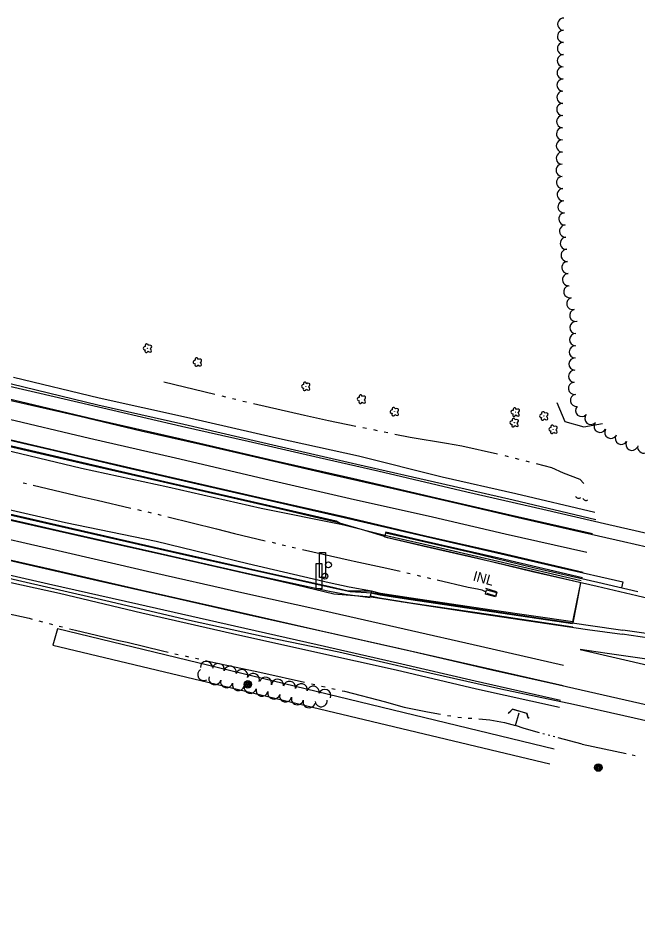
# Model space of a CAD drawing. Extents: x 588843 to 2552415, y 180129 to 269402.
# Drawn here: x 598224 to 598595, y 183762 to 184305 of the extents above; entities that cross this region are included whole.
import ezdxf

# ---------------------------------------------------------------- set-up
doc = ezdxf.new("R2010")
doc.units = 0
for name, color, linetype in [('Default', 7, 'Continuous'), ('E_DRN', 7, 'Continuous'), ('E_DRN_Text', 7, 'Continuous'), ('E_LAND_BrushLine', 7, 'Continuous'), ('E_LAND_TreeLine_P', 7, 'Continuous'), ('E_LAND_Vegetation', 7, 'Continuous'), ('E_MISCPROP', 7, 'Continuous'), ('E_RDWY', 7, 'Continuous'), ('E_RDWY_AsphConc', 7, 'Continuous'), ('E_RDWY_C_and_G', 7, 'Continuous'), ('E_RDWY_Gravel', 7, 'Continuous'), ('E_RDWY_PavtEdge', 7, 'Continuous'), ('E_SGN', 7, 'Continuous'), ('E_STRUCT', 7, 'Continuous'), ('E_WAL', 7, 'Continuous'), ('E_WTR_P', 7, 'Continuous')]:
    doc.layers.add(name, color=color, linetype=linetype)

# ---------------------------------------------------------------- blocks, each defined once
blk = doc.blocks.new('BUSH_1')
at = {"layer": 'Default'}
blk.add_circle((0, 0), 0.0916, dxfattribs=at)
for centre, major_axis, ratio in [((-2.8, 0.1), (2.47, -0.06), 0.832022), ((-0.8, 2.7), (0.68, -2.49), 0.782863), ((2.1, 1.4), (-2.64, -1.46), 0.691916), ((-1.2, -2.6), (0.9, 2.43), 0.716896), ((1.9, -1.9), (-2.51, 2.29), 0.560249)]:
    blk.add_ellipse(centre, major_axis=major_axis, ratio=ratio, start_param=1.570796, end_param=4.712389, dxfattribs=at)
blk = doc.blocks.new('SGN_1')
at = {"layer": 'Default'}
blk.add_lwpolyline([(-3.5, -15), (-10.5, -15), (-10.5, 15), (-3.5, 15)], close=True, dxfattribs=at)
blk.add_circle((0, 0), 3.5, dxfattribs=at)
blk = doc.blocks.new('POLE_3')
at = {"layer": 'E_MISCPROP'}
for radius in [14.6, 11, 7.32, 3.66]:
    blk.add_circle((0, 0), radius, dxfattribs=at)
blk = doc.blocks.new('INLT_18_1')
at = {"layer": 'E_DRN_Text'}
blk.add_text('INL', height=39.37, dxfattribs=at).set_placement((-36.2, -19.7))
blk = doc.blocks.new('CULV2_4')
at = {"layer": 'E_DRN'}
blk.add_arc((65, 48), 80.7, 216.8699, 323.1301, dxfattribs=at)

msp = doc.modelspace()

# ---------------------------------------------------------------- linework, layer by layer
at = {"layer": 'E_DRN'}
msp.add_lwpolyline([(598504.45, 183962.56), (598510.52, 183960.97), (598509.86, 183958.4), (598503.78, 183959.99)], close=True, dxfattribs=at)
at = {"layer": 'E_LAND_BrushLine'}
for points in [[(598546.44, 184074.66), (598551.31, 184063.41), (598562.72, 184060.2), (598573.91, 184062.17)], [(598544.95, 183866.97), (598247.46, 183939.14), (598244.69, 183929.37)], [(598244.69, 183929.37), (598542.25, 183858.26)]]:
    msp.add_lwpolyline(points, dxfattribs=at)
at = {"layer": 'E_LAND_TreeLine_P'}
for centre, radius, start, end in [((598550.64, 184301.4), 3.65, 89.3997, 269.3997), ((598550.56, 184294.11), 3.65, 89.3997, 269.3997), ((598550.48, 184286.81), 3.65, 89.3997, 269.3997), ((598550.41, 184279.52), 3.65, 89.3997, 269.3997), ((598550.33, 184272.22), 3.65, 89.3997, 269.3997), ((598550.25, 184264.93), 3.65, 89.3997, 269.3997), ((598550.18, 184257.63), 3.65, 89.3997, 269.3997), ((598550.1, 184250.34), 3.65, 89.3997, 269.3997), ((598550.02, 184243.05), 3.65, 89.3997, 269.3997), ((598549.95, 184235.75), 3.65, 89.3997, 269.3997), ((598549.87, 184228.46), 3.65, 89.3997, 269.3997), ((598549.79, 184221.16), 3.65, 89.3997, 269.3997), ((598549.72, 184213.87), 3.65, 89.3997, 269.3997), ((598549.95, 184206.58), 3.65, 93.5803, 273.5803), ((598550.4, 184199.3), 3.65, 93.5803, 273.5803), ((598550.86, 184192.02), 3.65, 93.5803, 273.5803), ((598551.31, 184184.74), 3.65, 93.5803, 273.5803), ((598551.77, 184177.46), 3.65, 93.5803, 273.5803), ((598552.22, 184170.18), 3.65, 93.5803, 273.5803), ((598552.68, 184162.9), 3.65, 93.5803, 273.5803), ((598553.13, 184155.62), 3.65, 93.5803, 273.5803), ((598553.59, 184148.34), 3.65, 93.5803, 273.5803), ((598554.32, 184141.1), 3.65, 103.9651, 283.9651), ((598556.08, 184134.02), 3.65, 103.9651, 283.9651), ((598557.84, 184126.94), 3.65, 103.9651, 283.9651), ((598557.97, 184119.69), 3.65, 88.4235, 268.4235), ((598557.77, 184112.4), 3.65, 88.4235, 268.4235), ((598557.57, 184105.1), 3.65, 88.4235, 268.4235), ((598557.37, 184097.81), 3.65, 88.4235, 268.4235), ((598557.17, 184090.52), 3.65, 88.4235, 268.4235), ((598557.05, 184083.23), 3.65, 99.1624, 279.1624), ((598558.22, 184076.03), 3.65, 99.1624, 279.1624), ((598561.37, 184069.94), 3.65, 139.0411, 319.0411), ((598566.88, 184065.16), 3.65, 139.0411, 319.0411), ((598572.48, 184060.5), 3.65, 150.351, 330.351), ((598578.82, 184056.89), 3.65, 150.351, 330.351), ((598585.16, 184053.28), 3.65, 150.351, 330.351), ((598591.5, 184049.68), 3.65, 150.351, 330.351), ((598598.57, 184048.09), 3.65, 169.7018, 349.7018), ((598336.65, 183916.02), 3.63, 1.7413, 181.7413), ((598343.78, 183914.73), 3.63, 348.2527, 168.2527), ((598335.05, 183911.75), 3.63, 121.6778, 301.6778), ((598350.9, 183913.25), 3.63, 348.2527, 168.2527), ((598357.84, 183911.11), 3.63, 341.5945, 161.5945), ((598341.71, 183909.35), 3.63, 164.3872, 344.3872), ((598348.74, 183907.49), 3.63, 166.4793, 346.4793), ((598364.74, 183908.82), 3.63, 341.5945, 161.5945), ((598372.08, 183906.58), 3.63, 344.3872, 164.3872), ((598379.23, 183905.4), 3.63, 355.2728, 175.2728), ((598386.37, 183904.11), 3.63, 348.6063, 168.6063), ((598355.81, 183905.79), 3.63, 166.4793, 346.4793), ((598362.88, 183904.09), 3.63, 166.4793, 346.4793), ((598369.95, 183902.39), 3.63, 166.4793, 346.4793), ((598393.5, 183902.67), 3.63, 348.6063, 168.6063), ((598400.63, 183901.24), 3.63, 348.6063, 168.6063), ((598407.58, 183899.23), 3.63, 336.7926, 156.7926), ((598377.02, 183900.69), 3.63, 166.4793, 346.4793), ((598384.08, 183898.99), 3.63, 166.4793, 346.4793), ((598391.15, 183897.27), 3.63, 165.6326, 345.6326), ((598405.4, 183896.11), 3.63, 186.4551, 6.4551), ((598398.19, 183895.46), 3.63, 165.6326, 345.6326)]:
    msp.add_arc(centre, radius, start, end, dxfattribs=at)
at = {"layer": 'E_RDWY'}
for points in [[(597689.48, 184198.75), (597728.21, 184189.65), (597770.77, 184179.66), (597816.58, 184169.19), (597864.63, 184157.99), (597912.11, 184147.05), (597960.88, 184135.76), (598013.55, 184123.69), (598055.97, 184113.95), (598103.3, 184102.85), (598138.78, 184094.84), (598182.65, 184084.59), (598220.56, 184075.8), (598260.78, 184066.57), (598297.56, 184057.88), (598333.11, 184049.75), (598368.47, 184041.67), (598410.66, 184031.89), (598448.6, 184023.2), (598489.19, 184013.76), (598523.34, 184005.92), (598556.48, 183998.24), (598586.38, 183991.48), (598600.4, 183988.2)], [(597685.98, 184175.44), (597716.46, 184168.46), (597759.29, 184158.29), (597807.04, 184147.17), (597853.12, 184136.52), (597904.69, 184124.65), (597950.38, 184114.11), (597998.03, 184103.02), (598041.78, 184093.12), (598086.62, 184082.61), (598128.06, 184073.15), (598168.65, 184063.71), (598207.48, 184054.77), (598244.9, 184046.11), (598286.05, 184036.41), (598328.44, 184026.58), (598375.56, 184015.85), (598419.15, 184005.79), (598466.57, 183994.97), (598507.23, 183985.41), (598549.03, 183975.74), (598585.99, 183967.32), (598585.34, 183963.8)], [(597684.02, 184125.73), (597725.13, 184116.45), (597771.3, 184106.09), (597828.67, 184093.02), (597878.89, 184081.64), (597926.46, 184070.99), (597986.3, 184057.24), (598034.35, 184046.46), (598087.03, 184034.39), (598132.82, 184023.82), (598179.15, 184013.31), (598227.38, 184002.37), (598269.55, 183992.92), (598313.43, 183983.1), (598355.55, 183973.44), (598390.64, 183965.55), (598412.97, 183960.15), (598435.35, 183958.42)], [(597674, 184103.58), (597715.73, 184094.18), (597762.06, 184083.66), (597813.88, 184071.94), (597867.23, 184060), (597916.93, 184048.65), (597964.74, 184037.73), (598019.27, 184025.46), (598073.45, 184013.07), (598132.06, 183999.87), (598177.21, 183989.69), (598223.54, 183979.18), (598271.52, 183968.11), (598320.07, 183957.19), (598363, 183947.42), (598413.45, 183936.07), (598460.4, 183925.5), (598507.68, 183914.61), (598547.97, 183905.58), (598583.13, 183897.56)], [(598453.52, 183954.75), (598453.53, 183954.75)], [(598608.88, 183919.7), (598576.65, 183924.43), (598560.46, 183926.78), (598603.55, 183916.76), (598645.07, 183907.21), (598692.53, 183896.47), (598736.27, 183886.49), (598774, 183878.25), (598800.44, 183872.31), (598809.52, 183870.11)], [(598583.13, 183897.56), (598638.44, 183885.02), (598692.78, 183872.61), (598743.52, 183861.03), (598805.42, 183847.08), (598821.89, 183843.17), (598828.15, 183841.58), (598867.54, 183829.12), (598910.53, 183815.83), (598953.83, 183802.14), (598965.03, 183798.8), (598978.63, 183795.29), (599013.13, 183787.66), (599048.01, 183779.92), (599078.33, 183772.97), (599109.36, 183765.92), (599140.37, 183758.76), (599151.09, 183754.92), (599161.43, 183750.43)]]:
    msp.add_lwpolyline(points, dxfattribs=at)
at = {"layer": 'E_RDWY_AsphConc'}
for points in [[(598569.98, 184004.53), (598520.42, 184016.17), (598477.57, 184025.95), (598426.81, 184037.65), (598378.94, 184048.61), (598323.1, 184061.53), (598271.6, 184073.15), (598219.82, 184085.74), (598178.71, 184094.81), (598122.31, 184107.93), (598072.27, 184119.56), (598019.9, 184131.78), (597967.71, 184143.43), (597917.05, 184155.39), (597864.91, 184167.21), (597815.6, 184178.73)], [(598443.56, 183995.1), (598418.08, 184001.51), (598414.43, 184003.75), (598370.15, 184013.82), (598314.28, 184026.6), (598262.88, 184038.52), (598211.04, 184050.65), (598177.28, 184058.28), (598115.49, 184072.57), (598067.72, 184083.77), (598011.96, 184096.55), (597960.61, 184108.46), (597909.48, 184120.25), (597859.5, 184131.64), (597807.8, 184143.8)], [(598435.61, 183961.68), (598421.58, 183961.73), (598409.72, 183964.53), (598368.29, 183973.8), (598305.66, 183987.89), (598251.69, 184000.27), (598200.28, 184011.99), (598166.72, 184019.57), (598105.31, 184033.44), (598058.51, 184044.04), (598004.13, 184056.41), (597954.41, 184067.54), (597900.66, 184080.08), (597850.8, 184091.19), (597798.34, 184103.09)], [(598548.77, 183896.27), (598497.71, 183907.88), (598451.1, 183918.6), (598403.01, 183929.48), (598353.39, 183940.75), (598296.25, 183953.7), (598242.03, 183965.99), (598192.18, 183977.34), (598160.66, 183984.46), (598098.89, 183998.37), (598050.97, 184009.24), (597998.7, 184021.08), (597949.17, 184032.26), (597893.93, 184044.76), (597842.89, 184056.41), (597789.27, 184068.6)], [(598510.4, 183961.4), (598503.98, 183963.26)], [(598556.16, 183943.28), (598558.58, 183955.1), (598560.81, 183966.77)], [(598510.4, 183961.4), (598510.2, 183960.01), (598509.82, 183958.72), (598504.88, 183960.29)]]:
    msp.add_lwpolyline(points, dxfattribs=at)
at = {"layer": 'E_RDWY_C_and_G'}
for points in [[(598561.85, 183969.79), (598511.85, 183981.46), (598467.11, 183991.72), (598444.05, 183997.05), (598443.41, 183994.26)], [(598560.81, 183966.77), (598511.01, 183978.4), (598466.22, 183988.75), (598445.18, 183993.67), (598443.41, 183994.26)], [(598561.15, 183967.89), (598511.39, 183979.48), (598466.54, 183989.82), (598445.27, 183994.76), (598443.56, 183995.1)], [(598443.57, 183994.2), (598444.13, 183996.63), (598494.73, 183985.04), (598532.46, 183975.98), (598571.17, 183967.06), (598595.06, 183961.55)], [(598443.57, 183994.2), (598494.16, 183982.6), (598531.89, 183973.54), (598570.61, 183964.63), (598594.5, 183959.12)], [(598556.04, 183940.23), (598506.97, 183947.5), (598458.92, 183954.59), (598440.37, 183957.5), (598434.97, 183958.72), (598435.34, 183960.46), (598435.61, 183961.68)], [(598556.16, 183943.28), (598507.5, 183950.43), (598459.2, 183957.6), (598440.88, 183960.38), (598435.61, 183961.68)], [(598555.94, 183942.1), (598507.32, 183949.39), (598459.08, 183956.53), (598440.68, 183959.4), (598436.94, 183960.15), (598435.34, 183960.46)], [(598435.35, 183958.42), (598463.37, 183953.98), (598497.43, 183948.81), (598529.69, 183944.03), (598564.91, 183938.85), (598585.61, 183935.93)], [(598435.75, 183960.89), (598463.75, 183956.45), (598497.8, 183951.28), (598530.05, 183946.51), (598565.27, 183941.33), (598585.96, 183938.41)], [(598594.5, 183959.12), (598638.33, 183948.84), (598681.54, 183938.91)], [(598678.51, 183921.98), (598623.42, 183930.41), (598585.6, 183935.93)], [(598678.88, 183924.46), (598623.79, 183932.88), (598585.96, 183938.41)]]:
    msp.add_lwpolyline(points, dxfattribs=at)
at = {"layer": 'E_RDWY_Gravel'}
for points in [[(597698.04, 184205.01), (597733.19, 184196.84), (597767.09, 184188.85), (597811.79, 184178.58), (597864.64, 184166.36), (597910.9, 184155.98), (597955.48, 184145.64), (597994.79, 184136.56), (598036.96, 184126.68), (598077.68, 184117.32), (598121.44, 184107.1), (598166.12, 184096.73), (598199.53, 184088.88), (598236.88, 184080.35), (598280.57, 184070.26), (598321.72, 184060.56), (598361.59, 184051.54), (598404.13, 184041.88), (598439.26, 184033.76), (598492.67, 184021.27), (598538.06, 184010.81), (598577.77, 184001.62), (598611.72, 183993.83)], [(597685.27, 184172.16), (597726.18, 184162.67), (597775.67, 184150.96), (597834.05, 184137.29), (597882.77, 184126.22), (597936.04, 184113.98), (597994.17, 184100.6), (598043.69, 184088.99), (598109.06, 184073.79), (598165.92, 184060.76), (598218.05, 184048.63), (598269.89, 184036.59), (598322.96, 184024.4), (598376.91, 184011.98), (598414.99, 184003.03), (598431.38, 183998.34), (598443.09, 183994.75), (598443.8, 183994.24)], [(598418.08, 184001.51), (598369.53, 184011.33), (598313.45, 184023.96), (598261.92, 184035.3), (598210.11, 184047.63), (598176.76, 184054.41), (598113.86, 184069.88), (598067.16, 184080.87), (598011.03, 184093.59), (597960.49, 184104.88), (597908.54, 184117.72), (597858.75, 184128.04), (597806.99, 184141.09)], [(597683.63, 184128.88), (597726.52, 184119.13), (597771.05, 184109.02), (597824.97, 184096.81), (597872.07, 184086.41), (597923.19, 184074.45), (597973.7, 184062.98), (598022.18, 184052.19), (598067.99, 184041.72), (598116, 184030.74), (598158.67, 184021.15), (598205.71, 184010.55), (598249.53, 184000.53), (598288.75, 183991.47), (598331.78, 183981.67), (598375.1, 183972.11), (598410.87, 183964.02), (598422.79, 183961.54), (598435.73, 183960.79)], [(598435.61, 183961.68), (598422.06, 183964.06), (598410.18, 183966.73), (598361.41, 183978.03), (598306.62, 183991.46), (598252.33, 184002.76), (598200.77, 184014.46), (598167.26, 184021.83), (598105.9, 184036.28), (598059.26, 184046.6), (598003.19, 184059.56), (597955.19, 184070.34), (597901.3, 184082.5), (597851.79, 184093.58), (597800.36, 184106.09)], [(597671.8, 184094.83), (597714.56, 184085.07), (597765.3, 184073.65), (597809.88, 184063.31), (597858.56, 184051.72), (597908.12, 184040.62), (597964.83, 184027.43), (598019.5, 184014.9), (598072.03, 184003.08), (598115.4, 183992.98), (598167.11, 183980.86), (598218.27, 183969.42), (598276.44, 183956.14), (598326.55, 183944.36), (598371.19, 183934.64), (598416.05, 183925.28), (598464.35, 183914.22), (598512.97, 183903.18), (598556.58, 183893.96), (598586.68, 183887.14)], [(598221.02, 184089.9), (598272.49, 184077.54), (598324.67, 184065.9), (598378.71, 184053.63), (598427.83, 184042.81), (598477.81, 184030.19), (598521.94, 184020.24), (598569.37, 184008.97)], [(598196.66, 183971.94), (598248.65, 183960.47), (598298, 183948.67), (598352.37, 183936.32), (598401.6, 183925.41), (598450.3, 183914.56), (598498.35, 183903.11), (598548.2, 183892.26)], [(598560.75, 183966.9), (598558.21, 183954), (598556.03, 183942.69)], [(598586.68, 183887.14), (598626.39, 183878.32), (598668.31, 183869.08), (598717.25, 183857.92), (598761.55, 183847.67), (598806.16, 183837.76), (598821.97, 183834.14), (598849.73, 183826.86), (598885.22, 183817.88), (598915.67, 183809.18), (598945.8, 183800.47), (598963.96, 183795.75), (598985.88, 183790.38), (599027.15, 183781.11), (599071.31, 183771.12), (599114.03, 183761.32), (599140.84, 183755.17), (599149.99, 183752.85), (599152.39, 183751.94), (599155.03, 183750.75), (599158.11, 183749.22), (599161.21, 183747.83)]]:
    msp.add_lwpolyline(points, dxfattribs=at)
at = {"layer": 'E_RDWY_PavtEdge'}
for points in [[(598567.87, 183996.08), (598518.48, 184007.3), (598474.48, 184017.44), (598425.02, 184029.02), (598377.26, 184039.9), (598320.65, 184052.98), (598269.75, 184064.59), (598217.78, 184076.91), (598176.43, 184086.39), (598120.7, 184099.28), (598069.3, 184111.01), (598017.87, 184123.14), (597966.36, 184134.98), (597914.92, 184146.61), (597863.61, 184158.56), (597813.54, 184170.18)], [(598564.58, 183984.8), (598515.63, 183995.92), (598472.03, 184006.08), (598422.79, 184017.13), (598374.16, 184028.27), (598318.13, 184041.41), (598266.71, 184053.2), (598214.61, 184065.6), (598181.05, 184073.1), (598118.7, 184087.7), (598068.17, 184099.32), (598015.4, 184111.54), (597963.56, 184123.15), (597913.4, 184135.04), (597861.58, 184146.67), (597810.86, 184158.52)], [(598562.39, 183972.82), (598512.93, 183984.42), (598467.94, 183994.66), (598419.86, 184006.02), (598371.16, 184017.05), (598315.63, 184029.77), (598263.82, 184041.81), (598211.88, 184053.9), (598178.17, 184061.69), (598116.55, 184075.87), (598068.5, 184087.18), (598013.09, 184099.77), (597960.75, 184111.85), (597910.64, 184123.54), (597860.18, 184134.9), (597808.55, 184147.03)], [(598434.82, 183957.64), (598419.76, 183959.65), (598409.35, 183961.69), (598360.83, 183972.35), (598304.75, 183985.18), (598250.93, 183997.32), (598199.64, 184009.06), (598166.15, 184016.46), (598104.71, 184030.3), (598057.74, 184041.31), (598003.72, 184053.57), (597953.78, 184064.84), (597899.91, 184077.19), (597850.1, 184088.41), (597797.71, 184100.24)], [(598550.52, 183917.26), (598500.74, 183928.58), (598455.11, 183938.89), (598407.54, 183949.78), (598357.86, 183960.66), (598301.29, 183973.6), (598247.92, 183985.97), (598197.1, 183997.38), (598164.12, 184004.6), (598103.74, 184018.72), (598054.81, 184029.57), (598001.96, 184041.65), (597951.31, 184053.26), (597897.45, 184065.28), (597847.8, 184076.46), (597794.65, 184088.57)], [(598550.4, 183904.91), (598499.51, 183916.67), (598452.73, 183927.12), (598404.61, 183938.02), (598354.91, 183949.39), (598298.23, 183962.16), (598243.66, 183974.72), (598194.22, 183985.84), (598162.2, 183993.06), (598101.14, 184006.81), (598052.82, 184017.72), (598000.55, 184029.67), (597949.17, 184041.39), (597894.12, 184053.81), (597845.79, 184064.8), (597791.51, 184077)]]:
    msp.add_lwpolyline(points, dxfattribs=at)
at = {"layer": 'E_STRUCT'}
msp.add_lwpolyline([(598517.44, 183888.47), (598519.93, 183890.95), (598528.51, 183888.66), (598529.41, 183885.44)], dxfattribs=at)
at = {"layer": 'E_WAL'}
msp.add_lwpolyline([(598529.91, 183885.84), (598529.4, 183885.85), (598528.59, 183888.45), (598519.98, 183891.02), (598517.9, 183888.91), (598517.66, 183889.09)], dxfattribs=at)
at = {"layer": 'E_WTR_P'}
for points in [[(598311.24, 184087.12), (598341.73, 184079.73)], [(598345.94, 184078.71), (598348.04, 184078.2)], [(598352.25, 184077.18), (598354.35, 184076.67)], [(598358.56, 184075.65), (598360.66, 184075.14)], [(598364.87, 184074.15), (598395.48, 184067.26)], [(598395.49, 184067.26), (598409.69, 184064.06), (598426.16, 184060.67)], [(598430.4, 184059.8), (598432.52, 184059.36)], [(598436.76, 184058.49), (598438.88, 184058.05)], [(598443.12, 184057.18), (598445.23, 184056.74)], [(598449.47, 184055.87), (598458.59, 184054), (598480.35, 184050.3)], [(598480.35, 184050.3), (598489.54, 184048.74), (598511.08, 184044)], [(598515.3, 184043.04), (598517.39, 184042.5)], [(598521.59, 184041.42), (598523.68, 184040.88)], [(598527.87, 184039.8), (598529.97, 184039.26)], [(598534.16, 184038.19), (598543.36, 184035.82), (598550.3, 184032.61), (598560.25, 184028.77), (598562.7, 184026.17)], [(598226.92, 184026.62), (598228.94, 184026.14)], [(598232.97, 184025.19), (598262.2, 184018.31)], [(598262.2, 184018.31), (598271.28, 184016.17), (598291.44, 184011.51)], [(598295.48, 184010.57), (598297.5, 184010.11)], [(598301.53, 184009.17), (598303.55, 184008.71)], [(598307.58, 184007.77), (598308.7, 184007.51), (598309.6, 184007.29)], [(598313.61, 184006.28), (598342.74, 183998.97)], [(598342.74, 183998.97), (598353.55, 183996.25), (598371.93, 183991.94)], [(598375.97, 183990.99), (598377.98, 183990.52)], [(598382.01, 183989.57), (598384.03, 183989.1)], [(598388.06, 183988.15), (598390.08, 183987.68)], [(598394.11, 183986.74), (598423.4, 183980.13)], [(598423.4, 183980.13), (598425.22, 183979.72), (598444.81, 183975.52), (598452.72, 183973.65)], [(598456.75, 183972.7), (598458.76, 183972.22)], [(598462.79, 183971.27), (598464.81, 183970.79)], [(598468.84, 183969.84), (598470.85, 183969.36)], [(598474.89, 183968.43), (598493.45, 183964.15), (598498.99, 183963.13), (598501.57, 183962.52), (598504.02, 183961.41)], [(598202.69, 183951.59), (598209.2, 183950.24), (598230.44, 183945.47), (598232.31, 183944.97)], [(598236.36, 183943.91), (598238.39, 183943.37)], [(598242.44, 183942.3), (598243.86, 183941.93), (598244.46, 183941.78)], [(598248.53, 183940.76), (598250.56, 183940.26)], [(598254.62, 183939.24), (598258.22, 183938.34), (598284.16, 183932.25)], [(598284.16, 183932.25), (598289.14, 183931.08), (598310.37, 183925.89), (598313.68, 183925.16)], [(598317.77, 183924.25), (598319.81, 183923.8)], [(598323.9, 183922.9), (598325.94, 183922.44)], [(598330.03, 183921.54), (598332.08, 183921.09)], [(598336.16, 183920.18), (598339.41, 183919.47), (598357.27, 183915.53), (598365.85, 183913.82)], [(598365.85, 183913.82), (598370.52, 183912.89), (598395.46, 183907.15)], [(598399.54, 183906.21), (598401.58, 183905.74)], [(598405.67, 183904.83), (598407.71, 183904.37)], [(598411.8, 183903.46), (598413.84, 183903.01)], [(598417.93, 183902.1), (598419.44, 183901.77), (598443.82, 183895.38), (598447.29, 183894.41)], [(598447.29, 183894.41), (598455.03, 183892.24), (598469.06, 183889.38), (598476.95, 183888.03)], [(598481.07, 183887.32), (598483.14, 183886.97)], [(598487.27, 183886.3), (598489.35, 183886.11)], [(598493.52, 183885.73), (598495.61, 183885.54)], [(598499.78, 183885.17), (598506.39, 183884.57), (598515.09, 183883.09), (598521.87, 183881.19), (598523.98, 183888.76)], [(598536.24, 183876.86), (598526.99, 183879.44), (598521.87, 183881.19)], [(598539.24, 183876.02), (598538.24, 183876.3)], [(598542.24, 183875.21), (598541.24, 183875.48)], [(598545.24, 183874.42), (598544.24, 183874.68)], [(598561.77, 183870.04), (598547.25, 183873.89)], [(598561.77, 183870.04), (598588.07, 183864.47)], [(598591.7, 183863.7), (598593.51, 183863.31)]]:
    msp.add_lwpolyline(points, dxfattribs=at)

# ---------------------------------------------------------------- block references
at = {"layer": 'E_DRN'}
for p, xscale, yscale, rotation in [((598557.71, 184018.56), 0.025335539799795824, 0.025335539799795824, -12.036428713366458), ((598562.16, 184017.42), 0.023758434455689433, 0.023758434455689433, -19.426837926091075)]:
    msp.add_blockref('CULV2_4', p, dxfattribs=dict(at, xscale=xscale, yscale=yscale, rotation=rotation))
at = {"layer": 'E_DRN_Text', "xscale": 0.1524003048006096, "yscale": 0.15240030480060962, "rotation": -15.451989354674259}
msp.add_blockref('INLT_18_1', (598501.97, 183969.61), dxfattribs=at)
at = {"layer": 'E_LAND_Vegetation', "xscale": 0.5, "yscale": 0.5}
for p in [(598301.43, 184107.21), (598331.3, 184098.94), (598396.21, 184084.42), (598429.54, 184076.7), (598449.29, 184069.25), (598521.7, 184068.95), (598521.1, 184062.66), (598538.8, 184066.66), (598544.35, 184058.67)]:
    msp.add_blockref('BUSH_1', p, dxfattribs=at)
at = {"layer": 'E_MISCPROP', "xscale": 0.1524003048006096}
for p, yscale, rotation in [((598361.44, 183905.88), 0.15240030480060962, -15.451989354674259), ((598571.4, 183856.03), 0.1524003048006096, -16.127348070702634)]:
    msp.add_blockref('POLE_3', p, dxfattribs=dict(at, yscale=yscale, rotation=rotation))
at = {"layer": 'E_SGN', "xscale": 0.5, "yscale": 0.5}
for p in [(598409.73, 183977.48), (598407.6, 183970.72)]:
    msp.add_blockref('SGN_1', p, dxfattribs=at)

doc.saveas('drawing.dxf')
